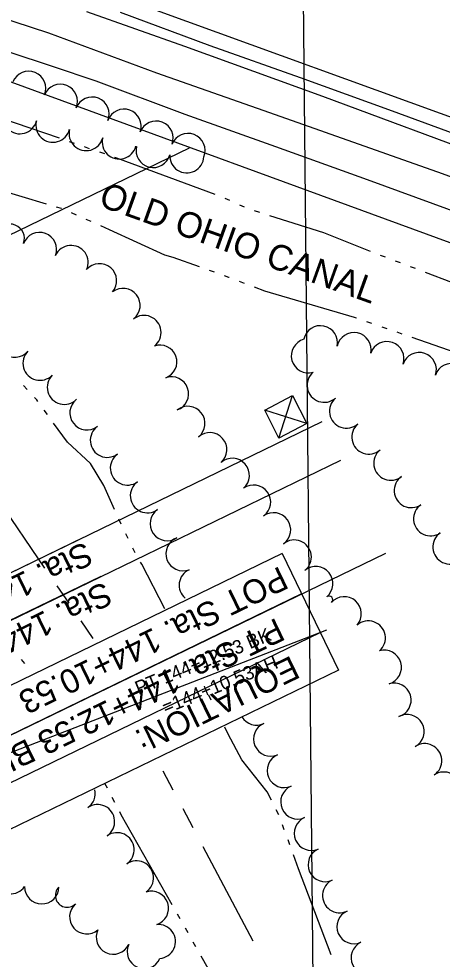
# Model space of a CAD drawing. Extents: x -25029 to 2274964, y -81170 to 687028.
# Drawn here: x -4068 to -3820, y -65427 to -64877 of the extents above; entities that cross this region are included whole.
import ezdxf

# ---------------------------------------------------------------- set-up
doc = ezdxf.new("R2010")
doc.units = 0
for name, color, linetype in [('81911BEA - RW_X_Fee_RW', 7, 'Continuous'), ('AP_X_Runway', 7, 'Continuous'), ('BD_X_Canopy', 7, 'Continuous'), ('Default', 7, 'Continuous'), ('DIVISIONS', 7, 'Continuous'), ('GE_X_CL_100', 7, 'Continuous'), ('GE_X_CL_2000', 7, 'Continuous'), ('GK_Visualization', 7, 'Continuous'), ('PV_X_EOP', 7, 'Continuous'), ('ROAD', 7, 'Continuous'), ('ROAD-NAME', 7, 'Continuous'), ('TRANSPWRLN', 7, 'Continuous'), ('TREES', 7, 'Continuous'), ('WATER', 7, 'Continuous')]:
    doc.layers.add(name, color=color, linetype=linetype)

msp = doc.modelspace()

# ---------------------------------------------------------------- linework, layer by layer
at = {"layer": '81911BEA - RW_X_Fee_RW'}
msp.add_line((-3440.88, -65145.22), (-4150.38, -64885.72), dxfattribs=at)
msp.add_lwpolyline([(-4007.32, -64864.77), (-3783.87, -64946.02), (-3416.01, -65079.78), (-3411.44, -65097.4)], dxfattribs=at)
at = {"layer": 'AP_X_Runway'}
for radius, start in [(1933.36, 4.1578), (1945.36, 4.1578), (1889.36, 4.59193)]:
    msp.add_arc((-5895, -66179.56), radius, start, 25.8676, dxfattribs=at)
at = {"layer": 'BD_X_Canopy'}
for p, q in [((-4291.41, -65109.31), (-3968.09, -64952.54)), ((-4213.76, -65269.46), (-3890.44, -65112.69)), ((-4202.85, -65291.96), (-3879.53, -65135.19)), ((-4176.5, -65346.31), (-3853.18, -65189.53))]:
    msp.add_line(p, q, dxfattribs=at)
msp.add_arc((-5895, -66179.56), 1909.86, 357.076, 25.8676, dxfattribs=at)
at = {"layer": 'Default'}
for p, q in [((-3903.84, -64629.88), (-3890.11, -66029)), ((-4008.51, -64873.25), (-3956.06, -64892.77)), ((-3956.06, -64892.77), (-3903.28, -64911.57)), ((-3903.28, -64911.57), (-3849.59, -64930.98)), ((-3849.59, -64930.98), (-3777.85, -64957.18)), ((-4176.5, -65346.31), (-3887.68, -65234.37))]:
    msp.add_line(p, q, dxfattribs=at)
for radius in [1908.9, 1909.86, 1910.82]:
    msp.add_arc((-5895, -66179.56), radius, 357.076, 25.86759, dxfattribs=at)
at = {"layer": 'DIVISIONS'}
for p, q in [((-4088.01, -65146.7), (-4052.75, -65198.3)), ((-4045.69, -65208.62), (-4038.64, -65218.94)), ((-4031.59, -65229.26), (-4024.54, -65239.58)), ((-3983.56, -65316.89), (-3977.72, -65327.94)), ((-3971.88, -65338.99), (-3966.03, -65350.04)), ((-3960.19, -65361.09), (-3930.97, -65416.34))]:
    msp.add_line(p, q, dxfattribs=at)
at = {"layer": 'GE_X_CL_100'}
for p, q in [((-4030.06, -65180.39), (-4213.76, -65269.46)), ((-3913.91, -65189.88), (-4155.38, -65306.97)), ((-3913.91, -65189.88), (-3880.9, -65257.96)), ((-4019.82, -65203.21), (-4202.85, -65291.96)), ((-3902.49, -65213.44), (-4176.5, -65346.31)), ((-3891.5, -65236.09), (-4132.97, -65353.18)), ((-3880.9, -65257.96), (-4122.37, -65375.05))]:
    msp.add_line(p, q, dxfattribs=at)
msp.add_arc((-5895, -66179.56), 1909.86, 357.076, 25.8676, dxfattribs=at)
at = {"layer": 'GE_X_CL_2000'}
msp.add_lwpolyline([(-4323.68, -64815.02), (-4281.67, -64823.63), (-4240.13, -64832.88), (-4219.22, -64837.44), (-4195.95, -64842.7), (-4172.72, -64848.15), (-4152.24, -64853.93), (-4131.8, -64859.88), (-4111.41, -64865.99), (-4091.07, -64872.25), (-4070.79, -64878.68), (-4050.57, -64885.28), (-3987.31, -64908.81), (-3921.24, -64932.03), (-3820.27, -64967.64), (-3731.46, -65000.16), (-3638.58, -65033.61), (-3568.47, -65057.75), (-3489.61, -65088.73), (-3461.88, -65098.86), (-3416.43, -65114.67), (-3410.35, -65116.9)], dxfattribs=at)
at = {"layer": 'GK_Visualization'}
msp.add_arc((-5895, -66179.56), 1909.86, 357.076, 25.8676, dxfattribs=at)
msp.add_arc((-5895, -66179.56), 1909.86, 357.076, 25.8676, dxfattribs=at)
at = {"layer": 'PV_X_EOP'}
for p, q in [((-4073.68, -64896.41), (-4048.31, -64904.81)), ((-4048.31, -64904.81), (-4022.87, -64913.5)), ((-4022.87, -64913.5), (-3970.68, -64932.92)), ((-3970.68, -64932.92), (-3917.71, -64951.79)), ((-3917.71, -64951.79), (-3864.18, -64971.14)), ((-3864.18, -64971.14), (-3792.08, -64997.47))]:
    msp.add_line(p, q, dxfattribs=at)
for radius, start in [(1938.86, 1.57149), (1933.86, 1.48308)]:
    msp.add_arc((-5895, -66179.56), radius, start, 25.43931, dxfattribs=at)
at = {"layer": 'ROAD'}
msp.add_lwpolyline([(-3748.41, -64838.5), (-3755.32, -64886.54), (-3762.04, -64925.74), (-3764.63, -64938.51), (-3769.09, -64946.27), (-3775.86, -64952.7), (-3783.67, -64956.87), (-3789.37, -64960.07), (-3889.98, -64922.58), (-3970.83, -64893.34), (-4028.08, -64873.05)], dxfattribs=at)
at = {"layer": 'TRANSPWRLN'}
for p, q in [((-3915.76, -65122.29), (-3907.83, -65097.51)), ((-3899.41, -65113.86), (-3923.94, -65106.02))]:
    msp.add_line(p, q, dxfattribs=at)
msp.add_lwpolyline([(-3915.76, -65122.29), (-3923.94, -65106.02), (-3907.83, -65097.51), (-3899.41, -65113.86), (-3915.76, -65122.29)], dxfattribs=at)
at = {"layer": 'TREES'}
for centre, radius, start, end in [((-4062.06, -64917.8), 10, 337.6224, 157.6224), ((-4043.57, -64925.42), 10, 337.6224, 157.6224), ((-4025.02, -64932.9), 10, 338.4239, 158.4239), ((-4067.26, -64934.4), 10, 165.7495, 345.7495), ((-4006.3, -64939.93), 10, 340.4391, 160.4391), ((-4047.88, -64939.32), 10, 165.7495, 345.7495), ((-3987.56, -64946.91), 10, 338.7138, 158.7138), ((-4028.49, -64944.25), 10, 165.7495, 345.7495), ((-3968.92, -64954.17), 10, 338.7138, 158.7138), ((-4009.11, -64949.17), 10, 165.7495, 345.7495), ((-3999.19, -64951.69), 0.235, 165.7495, 345.7495), ((-3989.27, -64954.2), 10, 165.7958, 345.7958), ((-3969.59, -64957.23), 10, 176.7299, 356.7299), ((-4072.93, -65005.58), 8.35, 339.483, 159.483), ((-4055.74, -65012.01), 10, 339.483, 159.483), ((-4037.28, -65019.67), 10, 335.4065, 155.4065), ((-4020.6, -65030.34), 10, 319.4302, 139.4302), ((-4006.88, -65044.75), 10, 307.7556, 127.7556), ((-3994.67, -65060.59), 10, 307.4866, 127.4866), ((-4070.12, -65065), 10, 139.4217, 319.4217), ((-3891.42, -65066.59), 10, 348.3592, 168.3592), ((-3871.83, -65070.63), 10, 348.3479, 168.3479), ((-3898.51, -65074.2), 10, 105.6713, 285.6713), ((-3852.58, -65075.85), 9.98, 341.2647, 161.2647), ((-4055.42, -65078.54), 10, 135.2619, 315.2619), ((-3985.26, -65077.79), 9.85, 289.7287, 109.7287), ((-3833.65, -65082.27), 10, 341.2647, 161.2647), ((-3814.71, -65088.7), 10, 341.2647, 161.2647), ((-4041.21, -65092.62), 10, 135.2619, 315.2619), ((-3978.56, -65096.48), 10, 289.7287, 109.7287), ((-3889.27, -65091.4), 10, 130.8229, 310.8229), ((-4028.01, -65107.58), 10, 127.6139, 307.6139), ((-3876.2, -65106.53), 10, 130.8229, 310.8229), ((-3968.97, -65113.72), 10, 308.4231, 128.4231), ((-4016.05, -65123.61), 10, 125.8158, 305.8158), ((-3863.12, -65121.66), 10, 130.8229, 310.8229), ((-3956.17, -65129.08), 10, 311.2026, 131.2026), ((-4004.35, -65139.82), 10, 125.8158, 305.8158), ((-3850.29, -65137), 10, 129.0305, 309.0305), ((-3942.99, -65144.13), 10, 311.2026, 131.2026), ((-3992.64, -65156.04), 10, 125.8158, 305.8158), ((-3838.33, -65153.01), 10, 124.4719, 304.4719), ((-3930.55, -65159.76), 10, 305.8061, 125.8061), ((-3981.08, -65172.36), 10, 124.8298, 304.8298), ((-3827.01, -65169.5), 10, 124.4719, 304.4719), ((-3918.85, -65175.98), 10, 305.8093, 125.8093), ((-3971.84, -65189.93), 10, 110.6585, 290.6585), ((-3906.75, -65191.9), 10, 308.6584, 128.6584), ((-3815.69, -65185.99), 10, 124.4719, 304.4719), ((-3894.15, -65207.43), 10, 309.4851, 129.4851), ((-3964.11, -65208.36), 10, 114.844, 229.089), ((-3886.43, -65216.8), 2.15, 309.4851, 129.4851), ((-3877.54, -65225.05), 10, 318.7833, 138.7833), ((-3863.47, -65239.2), 10, 310.9117, 130.9117), ((-3854.09, -65256.35), 10, 286.4125, 106.4125), ((-3848.44, -65275.53), 10, 286.4149, 106.4149), ((-3928.85, -65280.16), 10, 211.44, 295.6047), ((-3840.83, -65293.91), 10, 298.5622, 118.5622), ((-3920.56, -65298.36), 10, 113.3632, 293.3632), ((-3830.47, -65310.98), 10, 303.9799, 123.9799), ((-3912.63, -65316.72), 10, 113.3632, 293.3632), ((-3819.29, -65327.56), 10, 303.9799, 123.9799), ((-4033.15, -65330.13), 10, 304.6074, 12.736), ((-3904.7, -65335.08), 10, 113.3632, 293.3632), ((-4021.79, -65346.59), 10, 304.6074, 124.6074), ((-3896.77, -65353.44), 10, 113.3632, 293.3632), ((-4010.43, -65363.05), 10, 304.6074, 124.6074), ((-3888.67, -65371.73), 10, 114.4377, 294.4377), ((-4072.57, -65378.78), 10, 144.4483, 324.4483), ((-3999.07, -65379.51), 10, 304.6074, 124.6074), ((-4054.44, -65384.73), 10, 179.2174, 359.2174), ((-4039.58, -65389.77), 6.91, 134.7174, 314.7174), ((-3880.22, -65389.86), 10, 115.5126, 295.5126), ((-3990.29, -65397.25), 10, 288.0919, 108.0919), ((-4028.15, -65402.23), 10, 131.0449, 311.0449), ((-3871.86, -65408.02), 10, 113.923, 293.923), ((-3986.26, -65416.71), 10, 275.296, 95.296), ((-4012.59, -65414.15), 10, 154.0232, 334.0232), ((-3994.47, -65422.6), 10, 155.988, 335.988), ((-3863.55, -65426.21), 10, 115.1791, 295.1791)]:
    msp.add_arc(centre, radius, start, end, dxfattribs=at)
at = {"layer": 'WATER'}
for p, q in [((-4035.28, -64950.05), (-4038.24, -64949.03)), ((-4026.42, -64953.11), (-4029.37, -64952.09)), ((-4017.55, -64956.16), (-4020.51, -64955.14)), ((-4111.8, -64967.34), (-4051.93, -64985.28)), ((-3944.38, -64983.49), (-3947.23, -64982.21)), ((-3935.83, -64987.33), (-3938.68, -64986.05)), ((-3927, -64990.45), (-3929.98, -64989.5)), ((-4037.24, -64990.51), (-4034.38, -64991.77)), ((-4028.66, -64994.3), (-4025.81, -64995.56)), ((-3853.44, -65016.61), (-3856.36, -65015.5)), ((-3844.67, -65019.93), (-3847.59, -65018.82)), ((-3835.9, -65023.25), (-3838.82, -65022.14)), ((-3956.55, -65024.13), (-3953.6, -65025.18)), ((-3938.93, -65030.54), (-3936.01, -65031.65)), ((-3864.48, -65054.09), (-3861.53, -65055.12)), ((-3855.63, -65057.18), (-3852.68, -65058.2)), ((-3846.78, -65060.26), (-3843.82, -65061.28)), ((-4062.92, -65093.96), (-4065.05, -65091.67)), ((-4051.17, -65108.52), (-4053, -65105.99)), ((-4008.01, -65172.62), (-4009.3, -65169.77)), ((-4003.93, -65181.06), (-4005.3, -65178.24)), ((-4066.47, -65251.7), (-4064.48, -65254.11)), ((-3963.88, -65258.79), (-3965.3, -65256.01)), ((-3955.41, -65275.52), (-3956.82, -65272.73)), ((-4017.8, -65324.13), (-4016.27, -65326.85)), ((-4013.36, -65332.38), (-4011.92, -65335.15)), ((-3915.89, -65342.53), (-3917.28, -65339.73)), ((-3912.58, -65351.3), (-3913.66, -65348.37)), ((-3909.35, -65360.1), (-3910.43, -65357.17)), ((-3975.24, -65400.57), (-3973.7, -65403.29)), ((-3970.62, -65408.72), (-3969.08, -65411.44)), ((-3966, -65416.88), (-3964.46, -65419.6))]:
    msp.add_line(p, q, dxfattribs=at)
for points in [[(-4044.14, -64947), (-4078.36, -64935.2), (-4098.56, -64931.94), (-4104.13, -64930.16)], [(-3953.05, -64979.95), (-4010.6, -64958.56), (-4011.65, -64958.2)], [(-4045.95, -64987.08), (-4043.03, -64987.95), (-4042.96, -64987.98)], [(-3862.18, -65013.22), (-3889.46, -65002.32), (-3921.04, -64992.33)], [(-4020.09, -64998.09), (-4015.09, -65000.3), (-3982.67, -65015.13), (-3977.76, -65016.62), (-3962.44, -65022.05)], [(-3947.71, -65027.26), (-3945.18, -65028.16), (-3944.77, -65028.32)], [(-3771.57, -65047.49), (-3783.78, -65043), (-3830.06, -65025.47)], [(-3930.17, -65033.88), (-3924.09, -65036.19), (-3871.81, -65051.54), (-3871.16, -65051.77), (-3870.39, -65052.04)], [(-3837.92, -65063.34), (-3794.88, -65078.32), (-3778.89, -65083.88)], [(-4056.66, -65100.93), (-4057.35, -65099.97), (-4058.67, -65098.54)], [(-4011.89, -65164.08), (-4018.22, -65150.13), (-4026.01, -65137.18), (-4039.43, -65124.76), (-4047.51, -65113.59)], [(-3999.84, -65189.49), (-4000.85, -65187.42), (-4001.21, -65186.68)], [(-3982.5, -65222.19), (-3995.82, -65195.99), (-3996.63, -65194.83)], [(-3920.06, -65334.14), (-3922.52, -65329.17), (-3937.38, -65310.43), (-3945.38, -65295.37), (-3947.38, -65291.42)], [(-4009.04, -65340.7), (-4008.14, -65342.44), (-3978.31, -65395.13)], [(-3885.22, -65424.48), (-3904.21, -65374.11), (-3907.2, -65365.97)], [(-3961.38, -65425.04), (-3935.15, -65471.38), (-3931.14, -65479.72)]]:
    msp.add_lwpolyline(points, dxfattribs=at)

# ---------------------------------------------------------------- texts
at = {"layer": 'Default'}
for s, p in [('PT 144+12.53 BK', (-3997.87, -65272.61)), ('=144+10.53AH', (-3982.05, -65283.9))]:
    msp.add_text(s, height=7.9999, rotation=22.3695, dxfattribs=at).set_placement(p)
at = {"layer": 'GE_X_CL_100'}
for s, rotation, p in [('Sta. 144+95.93', 205.8677, (-4029.19, -65182.51)), ('POT Sta. 144+10.53 AHD.', 205.8678, (-3915.16, -65196.94)), ('Sta. 144+70.93', 205.8678, (-4017.86, -65205.9)), ('PT Sta. 144+12.53 BK.=', 205.8676, (-3917.22, -65227.11)), ('EQUATION:', 205.8676, (-3908.51, -65249.23))]:
    msp.add_text(s, height=14, rotation=rotation, dxfattribs=at).set_placement(p)
at = {"layer": 'ROAD-NAME'}
msp.add_text('OLD OHIO CANAL', height=14.99, rotation=340.2401, dxfattribs=at).set_placement((-4021.83, -64986.34))

doc.saveas('drawing.dxf')
